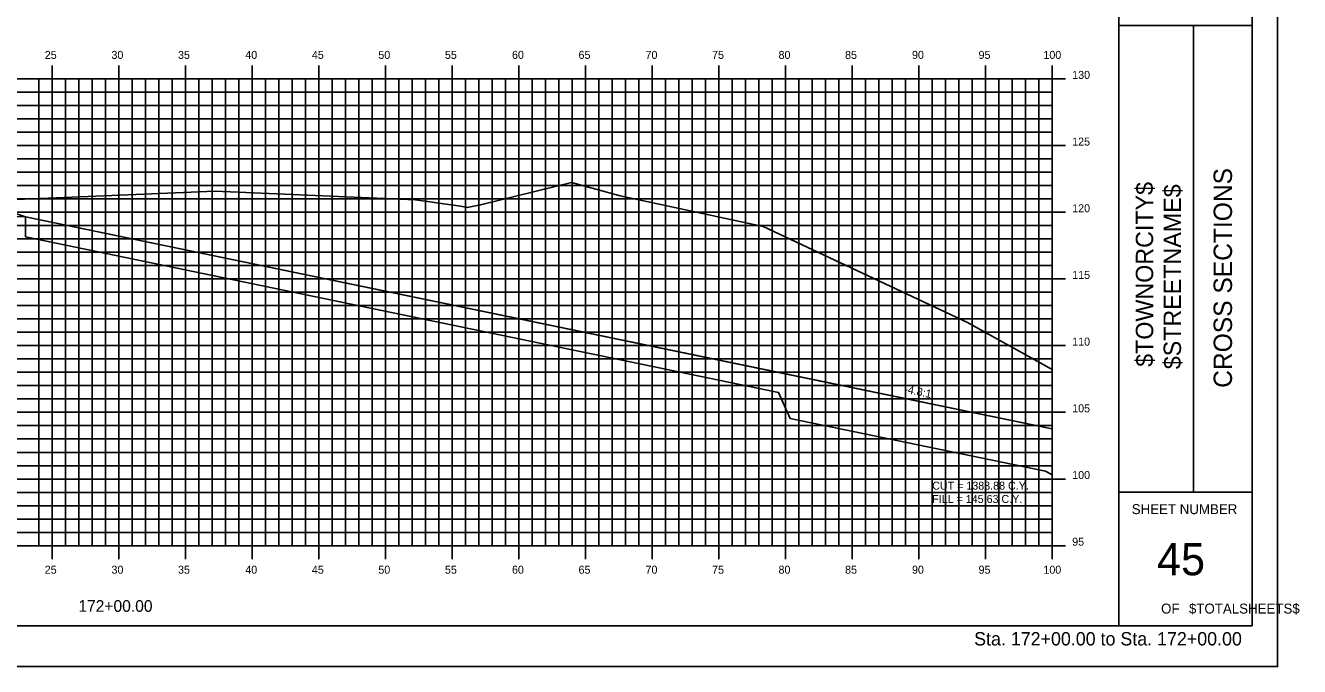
# Model space of a CAD drawing. Extents: x 850598 to 870284, y 366541 to 366651.
# Drawn here: x 856439.6 to 856535.1, y 366541.2 to 366589.2 of the extents above; entities that cross this region are included whole.
import ezdxf

# ---------------------------------------------------------------- set-up
doc = ezdxf.new("R2010")
doc.units = 0
for name, color, linetype in [('ANNOTATION', 7, 'Continuous'), ('BORDER', 7, 'Continuous'), ('D_Drainage_RipRap', 7, 'Continuous'), ('D_Roadway_Centerline', 7, 'Continuous'), ('D_Roadway_SlopeLines', 7, 'Continuous'), ('D_Roadway_SubGrade', 7, 'Continuous'), ('D_Text_Standard', 7, 'Continuous'), ('H_V ANNOTATION', 7, 'Continuous'), ('HIGHWAY_TITLE', 7, 'Continuous'), ('MAJOR', 7, 'Continuous'), ('MINOR', 7, 'Continuous'), ('PLOT BOUNDARY', 7, 'Continuous'), ('S_Roadway_Centerline', 7, 'Continuous')]:
    doc.layers.add(name, color=color, linetype=linetype)

msp = doc.modelspace()

# ---------------------------------------------------------------- linework, layer by layer
at = {"layer": 'BORDER'}
for p, q in [((856521.567, 366544.225), (856521.567, 366649.225)), ((856531.567, 366544.225), (856531.567, 366649.225)), ((856521.567, 366589.228), (856531.567, 366589.228)), ((856527.158, 366554.228), (856527.158, 366589.228)), ((856521.567, 366554.228), (856531.567, 366554.228)), ((856371.567, 366544.225), (856531.567, 366544.225))]:
    msp.add_line(p, q, dxfattribs=at)
at = {"layer": 'D_Drainage_RipRap'}
msp.add_lwpolyline([(856516.567, 366558.979), (856516.567, 366555.548), (856516.075, 366555.809), (856496.906, 366559.77), (856496.044, 366561.72), (856439.567, 366573.393), (856439.567, 366574.893), (856496.044, 366563.22), (856515.213, 366559.259)], close=True, dxfattribs=at)
at = {"layer": 'D_Roadway_Centerline'}
msp.add_lwpolyline([(856385.841, 366572.045), (856394.468, 366574.92), (856400.567, 366576.953), (856405.567, 366577.253), (856416.567, 366577.583), (856427.567, 366577.253), (856431.567, 366577.013), (856433.567, 366576.893), (856439.567, 366574.893), (856496.044, 366563.22), (856515.213, 366559.259), (856516.567, 366558.979)], dxfattribs=at)
at = {"layer": 'D_Roadway_SlopeLines'}
msp.add_lwpolyline([(856439.567, 366574.893), (856516.567, 366558.979)], dxfattribs=at)
at = {"layer": 'D_Roadway_SubGrade'}
msp.add_lwpolyline([(856427.567, 366576.753), (856428.567, 366576.693), (856428.567, 366576.943), (856433.567, 366576.643), (856433.567, 366576.893), (856439.567, 366574.893), (856427.567, 366575.253)], close=True, dxfattribs=at)
at = {"layer": 'MAJOR'}
for p, q in [((856441.567, 366586.227), (856441.567, 366585.225)), ((856441.567, 366586.227), (856441.567, 366585.225)), ((856446.567, 366586.227), (856446.567, 366585.225)), ((856446.567, 366586.227), (856446.567, 366585.225)), ((856451.567, 366586.227), (856451.567, 366585.225)), ((856451.567, 366586.227), (856451.567, 366585.225)), ((856456.567, 366586.227), (856456.567, 366585.225)), ((856456.567, 366586.227), (856456.567, 366585.225)), ((856461.567, 366586.227), (856461.567, 366585.225)), ((856461.567, 366586.227), (856461.567, 366585.225)), ((856466.567, 366586.227), (856466.567, 366585.225)), ((856466.567, 366586.227), (856466.567, 366585.225)), ((856471.567, 366586.227), (856471.567, 366585.225)), ((856471.567, 366586.227), (856471.567, 366585.225)), ((856476.567, 366586.227), (856476.567, 366585.225)), ((856476.567, 366586.227), (856476.567, 366585.225)), ((856481.567, 366586.227), (856481.567, 366585.225)), ((856481.567, 366586.227), (856481.567, 366585.225)), ((856486.567, 366586.227), (856486.567, 366585.225)), ((856486.567, 366586.227), (856486.567, 366585.225)), ((856491.567, 366586.227), (856491.567, 366585.225)), ((856491.567, 366586.227), (856491.567, 366585.225)), ((856496.567, 366586.227), (856496.567, 366585.225)), ((856496.567, 366586.227), (856496.567, 366585.225)), ((856501.567, 366586.227), (856501.567, 366585.225)), ((856501.567, 366586.227), (856501.567, 366585.225)), ((856506.567, 366586.227), (856506.567, 366585.225)), ((856506.567, 366586.227), (856506.567, 366585.225)), ((856511.567, 366586.227), (856511.567, 366585.225)), ((856511.567, 366586.227), (856511.567, 366585.225)), ((856516.567, 366586.227), (856516.567, 366585.225)), ((856516.567, 366586.227), (856516.567, 366585.225)), ((856376.567, 366585.225), (856516.567, 366585.225)), ((856376.567, 366585.225), (856516.567, 366585.225)), ((856376.567, 366585.225), (856516.567, 366585.225)), ((856376.567, 366585.225), (856516.567, 366585.225)), ((856441.567, 366550.225), (856441.567, 366585.225)), ((856441.567, 366550.225), (856441.567, 366585.225)), ((856446.567, 366550.225), (856446.567, 366585.225)), ((856446.567, 366550.225), (856446.567, 366585.225)), ((856451.567, 366550.225), (856451.567, 366585.225)), ((856451.567, 366550.225), (856451.567, 366585.225)), ((856456.567, 366550.225), (856456.567, 366585.225)), ((856456.567, 366550.225), (856456.567, 366585.225)), ((856461.567, 366550.225), (856461.567, 366585.225)), ((856461.567, 366550.225), (856461.567, 366585.225)), ((856466.567, 366550.225), (856466.567, 366585.225)), ((856466.567, 366550.225), (856466.567, 366585.225)), ((856471.567, 366550.225), (856471.567, 366585.225)), ((856471.567, 366550.225), (856471.567, 366585.225)), ((856476.567, 366550.225), (856476.567, 366585.225)), ((856476.567, 366550.225), (856476.567, 366585.225)), ((856481.567, 366550.225), (856481.567, 366585.225)), ((856481.567, 366550.225), (856481.567, 366585.225)), ((856486.567, 366550.225), (856486.567, 366585.225)), ((856486.567, 366550.225), (856486.567, 366585.225)), ((856491.567, 366550.225), (856491.567, 366585.225)), ((856491.567, 366550.225), (856491.567, 366585.225)), ((856496.567, 366550.225), (856496.567, 366585.225)), ((856496.567, 366550.225), (856496.567, 366585.225)), ((856501.567, 366550.225), (856501.567, 366585.225)), ((856501.567, 366550.225), (856501.567, 366585.225)), ((856506.567, 366550.225), (856506.567, 366585.225)), ((856506.567, 366550.225), (856506.567, 366585.225)), ((856511.567, 366550.225), (856511.567, 366585.225)), ((856511.567, 366550.225), (856511.567, 366585.225)), ((856517.569, 366585.225), (856515.565, 366585.225)), ((856517.569, 366585.225), (856515.565, 366585.225)), ((856516.567, 366550.225), (856516.567, 366585.225)), ((856516.567, 366550.225), (856516.567, 366585.225)), ((856516.567, 366550.225), (856516.567, 366585.225)), ((856516.567, 366550.225), (856516.567, 366585.225)), ((856376.567, 366580.225), (856516.567, 366580.225)), ((856376.567, 366580.225), (856516.567, 366580.225)), ((856517.569, 366580.225), (856515.565, 366580.225)), ((856517.569, 366580.225), (856515.565, 366580.225)), ((856376.567, 366575.225), (856516.567, 366575.225)), ((856376.567, 366575.225), (856516.567, 366575.225)), ((856517.569, 366575.225), (856515.565, 366575.225)), ((856517.569, 366575.225), (856515.565, 366575.225)), ((856376.567, 366570.225), (856516.567, 366570.225)), ((856376.567, 366570.225), (856516.567, 366570.225)), ((856517.569, 366570.225), (856515.565, 366570.225)), ((856517.569, 366570.225), (856515.565, 366570.225)), ((856376.567, 366565.225), (856516.567, 366565.225)), ((856376.567, 366565.225), (856516.567, 366565.225)), ((856517.569, 366565.225), (856515.565, 366565.225)), ((856517.569, 366565.225), (856515.565, 366565.225)), ((856376.567, 366560.225), (856516.567, 366560.225)), ((856376.567, 366560.225), (856516.567, 366560.225)), ((856517.569, 366560.225), (856515.565, 366560.225)), ((856517.569, 366560.225), (856515.565, 366560.225)), ((856376.567, 366555.225), (856516.567, 366555.225)), ((856376.567, 366555.225), (856516.567, 366555.225)), ((856517.569, 366555.225), (856515.565, 366555.225)), ((856517.569, 366555.225), (856515.565, 366555.225)), ((856376.567, 366550.225), (856516.567, 366550.225)), ((856376.567, 366550.225), (856516.567, 366550.225)), ((856376.567, 366550.225), (856516.567, 366550.225)), ((856376.567, 366550.225), (856516.567, 366550.225)), ((856441.567, 366549.223), (856441.567, 366550.225)), ((856441.567, 366549.223), (856441.567, 366550.225)), ((856446.567, 366549.223), (856446.567, 366550.225)), ((856446.567, 366549.223), (856446.567, 366550.225)), ((856451.567, 366549.223), (856451.567, 366550.225)), ((856451.567, 366549.223), (856451.567, 366550.225)), ((856456.567, 366549.223), (856456.567, 366550.225)), ((856456.567, 366549.223), (856456.567, 366550.225)), ((856461.567, 366549.223), (856461.567, 366550.225)), ((856461.567, 366549.223), (856461.567, 366550.225)), ((856466.567, 366549.223), (856466.567, 366550.225)), ((856466.567, 366549.223), (856466.567, 366550.225)), ((856471.567, 366549.223), (856471.567, 366550.225)), ((856471.567, 366549.223), (856471.567, 366550.225)), ((856476.567, 366549.223), (856476.567, 366550.225)), ((856476.567, 366549.223), (856476.567, 366550.225)), ((856481.567, 366549.223), (856481.567, 366550.225)), ((856481.567, 366549.223), (856481.567, 366550.225)), ((856486.567, 366549.223), (856486.567, 366550.225)), ((856486.567, 366549.223), (856486.567, 366550.225)), ((856491.567, 366549.223), (856491.567, 366550.225)), ((856491.567, 366549.223), (856491.567, 366550.225)), ((856496.567, 366549.223), (856496.567, 366550.225)), ((856496.567, 366549.223), (856496.567, 366550.225)), ((856501.567, 366549.223), (856501.567, 366550.225)), ((856501.567, 366549.223), (856501.567, 366550.225)), ((856506.567, 366549.223), (856506.567, 366550.225)), ((856506.567, 366549.223), (856506.567, 366550.225)), ((856511.567, 366549.223), (856511.567, 366550.225)), ((856511.567, 366549.223), (856511.567, 366550.225)), ((856517.569, 366550.225), (856515.565, 366550.225)), ((856517.569, 366550.225), (856515.565, 366550.225)), ((856516.567, 366549.223), (856516.567, 366550.225)), ((856516.567, 366549.223), (856516.567, 366550.225))]:
    msp.add_line(p, q, dxfattribs=at)
at = {"layer": 'MINOR'}
for p, q in [((856440.567, 366550.225), (856440.567, 366585.225)), ((856440.567, 366550.225), (856440.567, 366585.225)), ((856442.567, 366550.225), (856442.567, 366585.225)), ((856442.567, 366550.225), (856442.567, 366585.225)), ((856443.567, 366550.225), (856443.567, 366585.225)), ((856443.567, 366550.225), (856443.567, 366585.225)), ((856444.567, 366550.225), (856444.567, 366585.225)), ((856444.567, 366550.225), (856444.567, 366585.225)), ((856445.567, 366550.225), (856445.567, 366585.225)), ((856445.567, 366550.225), (856445.567, 366585.225)), ((856447.567, 366550.225), (856447.567, 366585.225)), ((856447.567, 366550.225), (856447.567, 366585.225)), ((856448.567, 366550.225), (856448.567, 366585.225)), ((856448.567, 366550.225), (856448.567, 366585.225)), ((856449.567, 366550.225), (856449.567, 366585.225)), ((856449.567, 366550.225), (856449.567, 366585.225)), ((856450.567, 366550.225), (856450.567, 366585.225)), ((856450.567, 366550.225), (856450.567, 366585.225)), ((856452.567, 366550.225), (856452.567, 366585.225)), ((856452.567, 366550.225), (856452.567, 366585.225)), ((856453.567, 366550.225), (856453.567, 366585.225)), ((856453.567, 366550.225), (856453.567, 366585.225)), ((856454.567, 366550.225), (856454.567, 366585.225)), ((856454.567, 366550.225), (856454.567, 366585.225)), ((856455.567, 366550.225), (856455.567, 366585.225)), ((856455.567, 366550.225), (856455.567, 366585.225)), ((856457.567, 366550.225), (856457.567, 366585.225)), ((856457.567, 366550.225), (856457.567, 366585.225)), ((856458.567, 366550.225), (856458.567, 366585.225)), ((856458.567, 366550.225), (856458.567, 366585.225)), ((856459.567, 366550.225), (856459.567, 366585.225)), ((856459.567, 366550.225), (856459.567, 366585.225)), ((856460.567, 366550.225), (856460.567, 366585.225)), ((856460.567, 366550.225), (856460.567, 366585.225)), ((856462.567, 366550.225), (856462.567, 366585.225)), ((856462.567, 366550.225), (856462.567, 366585.225)), ((856463.567, 366550.225), (856463.567, 366585.225)), ((856463.567, 366550.225), (856463.567, 366585.225)), ((856464.567, 366550.225), (856464.567, 366585.225)), ((856464.567, 366550.225), (856464.567, 366585.225)), ((856465.567, 366550.225), (856465.567, 366585.225)), ((856465.567, 366550.225), (856465.567, 366585.225)), ((856467.567, 366550.225), (856467.567, 366585.225)), ((856467.567, 366550.225), (856467.567, 366585.225)), ((856468.567, 366550.225), (856468.567, 366585.225)), ((856468.567, 366550.225), (856468.567, 366585.225)), ((856469.567, 366550.225), (856469.567, 366585.225)), ((856469.567, 366550.225), (856469.567, 366585.225)), ((856470.567, 366550.225), (856470.567, 366585.225)), ((856470.567, 366550.225), (856470.567, 366585.225)), ((856472.567, 366550.225), (856472.567, 366585.225)), ((856472.567, 366550.225), (856472.567, 366585.225)), ((856473.567, 366550.225), (856473.567, 366585.225)), ((856473.567, 366550.225), (856473.567, 366585.225)), ((856474.567, 366550.225), (856474.567, 366585.225)), ((856474.567, 366550.225), (856474.567, 366585.225)), ((856475.567, 366550.225), (856475.567, 366585.225)), ((856475.567, 366550.225), (856475.567, 366585.225)), ((856477.567, 366550.225), (856477.567, 366585.225)), ((856477.567, 366550.225), (856477.567, 366585.225)), ((856478.567, 366550.225), (856478.567, 366585.225)), ((856478.567, 366550.225), (856478.567, 366585.225)), ((856479.567, 366550.225), (856479.567, 366585.225)), ((856479.567, 366550.225), (856479.567, 366585.225)), ((856480.567, 366550.225), (856480.567, 366585.225)), ((856480.567, 366550.225), (856480.567, 366585.225)), ((856482.567, 366550.225), (856482.567, 366585.225)), ((856482.567, 366550.225), (856482.567, 366585.225)), ((856483.567, 366550.225), (856483.567, 366585.225)), ((856483.567, 366550.225), (856483.567, 366585.225)), ((856484.567, 366550.225), (856484.567, 366585.225)), ((856484.567, 366550.225), (856484.567, 366585.225)), ((856485.567, 366550.225), (856485.567, 366585.225)), ((856485.567, 366550.225), (856485.567, 366585.225)), ((856487.567, 366550.225), (856487.567, 366585.225)), ((856487.567, 366550.225), (856487.567, 366585.225)), ((856488.567, 366550.225), (856488.567, 366585.225)), ((856488.567, 366550.225), (856488.567, 366585.225)), ((856489.567, 366550.225), (856489.567, 366585.225)), ((856489.567, 366550.225), (856489.567, 366585.225)), ((856490.567, 366550.225), (856490.567, 366585.225)), ((856490.567, 366550.225), (856490.567, 366585.225)), ((856492.567, 366550.225), (856492.567, 366585.225)), ((856492.567, 366550.225), (856492.567, 366585.225)), ((856493.567, 366550.225), (856493.567, 366585.225)), ((856493.567, 366550.225), (856493.567, 366585.225)), ((856494.567, 366550.225), (856494.567, 366585.225)), ((856494.567, 366550.225), (856494.567, 366585.225)), ((856495.567, 366550.225), (856495.567, 366585.225)), ((856495.567, 366550.225), (856495.567, 366585.225)), ((856497.567, 366550.225), (856497.567, 366585.225)), ((856497.567, 366550.225), (856497.567, 366585.225)), ((856498.567, 366550.225), (856498.567, 366585.225)), ((856498.567, 366550.225), (856498.567, 366585.225)), ((856499.567, 366550.225), (856499.567, 366585.225)), ((856499.567, 366550.225), (856499.567, 366585.225)), ((856500.567, 366550.225), (856500.567, 366585.225)), ((856500.567, 366550.225), (856500.567, 366585.225)), ((856502.567, 366550.225), (856502.567, 366585.225)), ((856502.567, 366550.225), (856502.567, 366585.225)), ((856503.567, 366550.225), (856503.567, 366585.225)), ((856503.567, 366550.225), (856503.567, 366585.225)), ((856504.567, 366550.225), (856504.567, 366585.225)), ((856504.567, 366550.225), (856504.567, 366585.225)), ((856505.567, 366550.225), (856505.567, 366585.225)), ((856505.567, 366550.225), (856505.567, 366585.225)), ((856507.567, 366550.225), (856507.567, 366585.225)), ((856507.567, 366550.225), (856507.567, 366585.225)), ((856508.567, 366550.225), (856508.567, 366585.225)), ((856508.567, 366550.225), (856508.567, 366585.225)), ((856509.567, 366550.225), (856509.567, 366585.225)), ((856509.567, 366550.225), (856509.567, 366585.225)), ((856510.567, 366550.225), (856510.567, 366585.225)), ((856510.567, 366550.225), (856510.567, 366585.225)), ((856512.567, 366550.225), (856512.567, 366585.225)), ((856512.567, 366550.225), (856512.567, 366585.225)), ((856513.567, 366550.225), (856513.567, 366585.225)), ((856513.567, 366550.225), (856513.567, 366585.225)), ((856514.567, 366550.225), (856514.567, 366585.225)), ((856514.567, 366550.225), (856514.567, 366585.225)), ((856515.567, 366550.225), (856515.567, 366585.225)), ((856515.567, 366550.225), (856515.567, 366585.225)), ((856376.567, 366584.225), (856516.567, 366584.225)), ((856376.567, 366584.225), (856516.567, 366584.225)), ((856516.567, 366584.225), (856515.565, 366584.225)), ((856516.567, 366584.225), (856515.565, 366584.225)), ((856376.567, 366583.225), (856516.567, 366583.225)), ((856376.567, 366583.225), (856516.567, 366583.225)), ((856516.567, 366583.225), (856515.565, 366583.225)), ((856516.567, 366583.225), (856515.565, 366583.225)), ((856376.567, 366582.225), (856516.567, 366582.225)), ((856376.567, 366582.225), (856516.567, 366582.225)), ((856516.567, 366582.225), (856515.565, 366582.225)), ((856516.567, 366582.225), (856515.565, 366582.225)), ((856376.567, 366581.225), (856516.567, 366581.225)), ((856376.567, 366581.225), (856516.567, 366581.225)), ((856516.567, 366581.225), (856515.565, 366581.225)), ((856516.567, 366581.225), (856515.565, 366581.225)), ((856376.567, 366579.225), (856516.567, 366579.225)), ((856376.567, 366579.225), (856516.567, 366579.225)), ((856516.567, 366579.225), (856515.565, 366579.225)), ((856516.567, 366579.225), (856515.565, 366579.225)), ((856376.567, 366578.225), (856516.567, 366578.225)), ((856376.567, 366578.225), (856516.567, 366578.225)), ((856516.567, 366578.225), (856515.565, 366578.225)), ((856516.567, 366578.225), (856515.565, 366578.225)), ((856376.567, 366577.225), (856516.567, 366577.225)), ((856376.567, 366577.225), (856516.567, 366577.225)), ((856516.567, 366577.225), (856515.565, 366577.225)), ((856516.567, 366577.225), (856515.565, 366577.225)), ((856376.567, 366576.225), (856516.567, 366576.225)), ((856376.567, 366576.225), (856516.567, 366576.225)), ((856516.567, 366576.225), (856515.565, 366576.225)), ((856516.567, 366576.225), (856515.565, 366576.225)), ((856376.567, 366574.225), (856516.567, 366574.225)), ((856376.567, 366574.225), (856516.567, 366574.225)), ((856516.567, 366574.225), (856515.565, 366574.225)), ((856516.567, 366574.225), (856515.565, 366574.225)), ((856376.567, 366573.225), (856516.567, 366573.225)), ((856376.567, 366573.225), (856516.567, 366573.225)), ((856516.567, 366573.225), (856515.565, 366573.225)), ((856516.567, 366573.225), (856515.565, 366573.225)), ((856376.567, 366572.225), (856516.567, 366572.225)), ((856376.567, 366572.225), (856516.567, 366572.225)), ((856516.567, 366572.225), (856515.565, 366572.225)), ((856516.567, 366572.225), (856515.565, 366572.225)), ((856376.567, 366571.225), (856516.567, 366571.225)), ((856376.567, 366571.225), (856516.567, 366571.225)), ((856516.567, 366571.225), (856515.565, 366571.225)), ((856516.567, 366571.225), (856515.565, 366571.225)), ((856376.567, 366569.225), (856516.567, 366569.225)), ((856376.567, 366569.225), (856516.567, 366569.225)), ((856516.567, 366569.225), (856515.565, 366569.225)), ((856516.567, 366569.225), (856515.565, 366569.225)), ((856376.567, 366568.225), (856516.567, 366568.225)), ((856376.567, 366568.225), (856516.567, 366568.225)), ((856516.567, 366568.225), (856515.565, 366568.225)), ((856516.567, 366568.225), (856515.565, 366568.225)), ((856376.567, 366567.225), (856516.567, 366567.225)), ((856376.567, 366567.225), (856516.567, 366567.225)), ((856516.567, 366567.225), (856515.565, 366567.225)), ((856516.567, 366567.225), (856515.565, 366567.225)), ((856376.567, 366566.225), (856516.567, 366566.225)), ((856376.567, 366566.225), (856516.567, 366566.225)), ((856516.567, 366566.225), (856515.565, 366566.225)), ((856516.567, 366566.225), (856515.565, 366566.225)), ((856376.567, 366564.225), (856516.567, 366564.225)), ((856376.567, 366564.225), (856516.567, 366564.225)), ((856516.567, 366564.225), (856515.565, 366564.225)), ((856516.567, 366564.225), (856515.565, 366564.225)), ((856376.567, 366563.225), (856516.567, 366563.225)), ((856376.567, 366563.225), (856516.567, 366563.225)), ((856516.567, 366563.225), (856515.565, 366563.225)), ((856516.567, 366563.225), (856515.565, 366563.225)), ((856376.567, 366562.225), (856516.567, 366562.225)), ((856376.567, 366562.225), (856516.567, 366562.225)), ((856516.567, 366562.225), (856515.565, 366562.225)), ((856516.567, 366562.225), (856515.565, 366562.225)), ((856376.567, 366561.225), (856516.567, 366561.225)), ((856376.567, 366561.225), (856516.567, 366561.225)), ((856516.567, 366561.225), (856515.565, 366561.225)), ((856516.567, 366561.225), (856515.565, 366561.225)), ((856376.567, 366559.225), (856516.567, 366559.225)), ((856376.567, 366559.225), (856516.567, 366559.225)), ((856516.567, 366559.225), (856515.565, 366559.225)), ((856516.567, 366559.225), (856515.565, 366559.225)), ((856376.567, 366558.225), (856516.567, 366558.225)), ((856376.567, 366558.225), (856516.567, 366558.225)), ((856516.567, 366558.225), (856515.565, 366558.225)), ((856516.567, 366558.225), (856515.565, 366558.225)), ((856376.567, 366557.225), (856516.567, 366557.225)), ((856376.567, 366557.225), (856516.567, 366557.225)), ((856516.567, 366557.225), (856515.565, 366557.225)), ((856516.567, 366557.225), (856515.565, 366557.225)), ((856376.567, 366556.225), (856516.567, 366556.225)), ((856376.567, 366556.225), (856516.567, 366556.225)), ((856516.567, 366556.225), (856515.565, 366556.225)), ((856516.567, 366556.225), (856515.565, 366556.225)), ((856376.567, 366554.225), (856516.567, 366554.225)), ((856376.567, 366554.225), (856516.567, 366554.225)), ((856516.567, 366554.225), (856515.565, 366554.225)), ((856516.567, 366554.225), (856515.565, 366554.225)), ((856376.567, 366553.225), (856516.567, 366553.225)), ((856376.567, 366553.225), (856516.567, 366553.225)), ((856516.567, 366553.225), (856515.565, 366553.225)), ((856516.567, 366553.225), (856515.565, 366553.225)), ((856376.567, 366552.225), (856516.567, 366552.225)), ((856376.567, 366552.225), (856516.567, 366552.225)), ((856516.567, 366552.225), (856515.565, 366552.225)), ((856516.567, 366552.225), (856515.565, 366552.225)), ((856376.567, 366551.225), (856516.567, 366551.225)), ((856376.567, 366551.225), (856516.567, 366551.225)), ((856516.567, 366551.225), (856515.565, 366551.225)), ((856516.567, 366551.225), (856515.565, 366551.225))]:
    msp.add_line(p, q, dxfattribs=at)
at = {"layer": 'PLOT BOUNDARY'}
msp.add_lwpolyline([(856363.474, 366541.166), (856533.474, 366541.166), (856533.474, 366651.166), (856363.474, 366651.166)], close=True, dxfattribs=at)
at = {"layer": 'S_Roadway_Centerline'}
msp.add_lwpolyline([(856376.567, 366571.735), (856384.695, 366571.909), (856400.385, 366572.727), (856420.051, 366573.853), (856424.433, 366573.903), (856425.83, 366573.845), (856427.767, 366574.126), (856435.384, 366575.511), (856437.745, 366576.009), (856438.889, 366576.173), (856450.826, 366576.681), (856453.775, 366576.807), (856456.666, 366576.682), (856468.824, 366576.167), (856472.197, 366575.692), (856472.691, 366575.592), (856473.702, 366575.782), (856480.518, 366577.457), (856484.176, 366576.461), (856494.889, 366574.153), (856510.227, 366566.96), (856516.567, 366563.442)], dxfattribs=at)

# ---------------------------------------------------------------- texts
at = {"layer": 'ANNOTATION'}
msp.add_text('-4.8:1', height=0.6, rotation=348.32427, dxfattribs=at).set_placement((856505.44, 366561.702))
at = {"layer": 'BORDER'}
for s, height, rotation, p in [('CROSS SECTIONS', 1.37787, 90, (856530.052, 366562.062)), ('SHEET NUMBER', 0.74527, 360, (856522.533, 366552.592)), ('45', 2.4194, 360, (856524.429, 366548.008)), ('OF', 0.7453, 360, (856524.734, 366545.138)), ('$TOTALSHEETS$', 0.74527, 360, (856526.824, 366545.138))]:
    msp.add_text(s, height=height, rotation=rotation, dxfattribs=at).set_placement(p)
at = {"layer": 'D_Text_Standard'}
for s, p in [('CUT = 1383.88 C.Y.', (856507.567, 366554.425)), ('FILL = 145.63 C.Y.', (856507.567, 366553.429))]:
    msp.add_text(s, height=0.6, dxfattribs=at).set_placement(p)
at = {"layer": 'H_V ANNOTATION'}
for s, height, p in [('25', 0.6, (856441.013, 366586.725)), ('30', 0.6, (856446.016, 366586.725)), ('35', 0.6, (856451.008, 366586.725)), ('40', 0.6, (856456.053, 366586.725)), ('45', 0.6, (856461.045, 366586.725)), ('50', 0.6, (856466.032, 366586.725)), ('55', 0.6, (856471.024, 366586.725)), ('60', 0.6, (856476.053, 366586.725)), ('65', 0.6, (856481.045, 366586.725)), ('70', 0.6, (856486.069, 366586.725)), ('75', 0.6, (856491.061, 366586.725)), ('80', 0.6, (856496.043, 366586.725)), ('85', 0.6, (856501.034, 366586.725)), ('90', 0.6, (856506.053, 366586.725)), ('95', 0.6, (856511.045, 366586.725)), ('100', 0.6, (856515.909, 366586.725)), ('130', 0.6, (856518.067, 366585.225)), ('125', 0.6, (856518.067, 366580.225)), ('120', 0.6, (856518.067, 366575.225)), ('115', 0.6, (856518.067, 366570.225)), ('110', 0.6, (856518.067, 366565.225)), ('105', 0.6, (856518.067, 366560.225)), ('100', 0.6, (856518.067, 366555.225)), ('95', 0.6, (856518.067, 366550.225)), ('25', 0.6, (856441.013, 366548.125)), ('30', 0.6, (856446.016, 366548.125)), ('35', 0.6, (856451.008, 366548.125)), ('40', 0.6, (856456.053, 366548.125)), ('45', 0.6, (856461.045, 366548.125)), ('50', 0.6, (856466.032, 366548.125)), ('55', 0.6, (856471.024, 366548.125)), ('60', 0.6, (856476.053, 366548.125)), ('65', 0.6, (856481.045, 366548.125)), ('70', 0.6, (856486.069, 366548.125)), ('75', 0.6, (856491.061, 366548.125)), ('80', 0.6, (856496.043, 366548.125)), ('85', 0.6, (856501.034, 366548.125)), ('90', 0.6, (856506.053, 366548.125)), ('95', 0.6, (856511.045, 366548.125)), ('100', 0.6, (856515.909, 366548.125)), ('172+00.00', 0.875, (856443.532, 366545.268)), ('Sta. 172+00.00 to Sta. 172+00.00', 1.0002, (856510.713, 366542.745))]:
    msp.add_text(s, height=height, dxfattribs=at).set_placement(p)
at = {"layer": 'HIGHWAY_TITLE'}
for s, p in [('$TOWNORCITY$', (856524.14, 366563.637)), ('$STREETNAME$', (856526.227, 366563.457))]:
    msp.add_text(s, height=1.30428, rotation=90, dxfattribs=at).set_placement(p)
at = {"layer": 'S_Roadway_Centerline'}
for s, p in [('C', (856453.77, 366576.807)), ('L', (856453.775, 366576.8))]:
    msp.add_text(s, height=0.0146, dxfattribs=at).set_placement(p)

doc.saveas('drawing.dxf')
